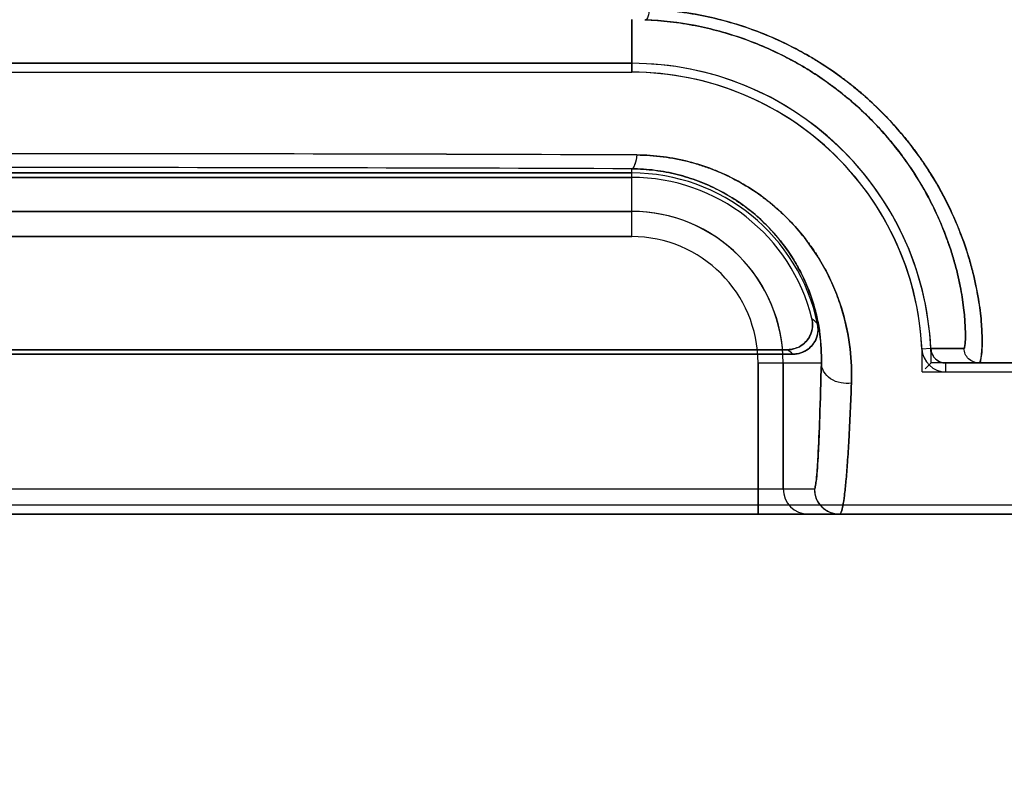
# Model space of a CAD drawing. Header units: millimetres. Extents: x 0 to 297, y 0 to 210.
# Tile 327 of 446: x 240.045 to 240.221, y 157.397 to 157.532. Entities that reach past the tile are written whole.
import ezdxf

# ---------------------------------------------------------------- set-up
doc = ezdxf.new("R2010")
doc.units = ezdxf.units.MM
doc.header["$LTSCALE"] = 16.335
doc.layers.get('0').update_dxf_attribs({"linetype": 'CONTINUOUS'})
for name, color, linetype in [('AXES_REF', 7, 'CONTINUOUS'), ('INTFCLR_1', 7, 'CONTINUOUS'), ('INTFCLR_72935', 7, 'CONTINUOUS')]:
    doc.layers.add(name, color=color, linetype=linetype)

msp = doc.modelspace()

# ---------------------------------------------------------------- linework, layer by layer
at = {"color": 7, "linetype": 'Continuous'}
for radius in [8.7262453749, 8.7255, 8.6696226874]:
    msp.add_circle((241.415033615, 154.4105885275), radius, dxfattribs=at)
msp.add_arc((241.415033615, 154.4105885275), 8.64, 278.2771290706, 261.7228709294, dxfattribs=at)
at = {"layer": 'AXES_REF', "color": 9, "linetype": 'Continuous'}
msp.add_circle((241.415033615, 154.4105885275), 5.3357191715, dxfattribs=at)
msp.add_arc((241.415033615, 154.4105885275), 7.9600610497, 94.4118118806, 85.5881881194, dxfattribs=at)
at = {"layer": 'INTFCLR_1', "color": 9, "linetype": 'Continuous'}
for p, q in [((240.1547819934, 157.5225216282), (240.1547819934, 157.5319638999)), ((240.1547819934, 157.4931536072), (240.1547819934, 157.5052652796)), ((240.1547819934, 157.4976529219), (239.9387819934, 157.4976529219)), ((239.9387819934, 157.4931536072), (240.1547819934, 157.4931536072)), ((240.2082530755, 157.4731461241), (240.2066679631, 157.4730699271)), ((240.2082530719, 157.473146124), (240.214179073, 157.4731584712)), ((240.1773598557, 157.4705757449), (240.1773598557, 157.4435757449)), ((240.1773598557, 157.4705757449), (240.1886822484, 157.4705757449)), ((240.1818591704, 157.4480757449), (240.1818591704, 157.4705757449)), ((240.210950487, 157.4689888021), (240.2109503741, 157.4705757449)), ((240.426178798, 157.4705757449), (240.2109503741, 157.4705757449)), ((239.9061333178, 157.4480757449), (240.187430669, 157.4480757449)), ((240.4261780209, 157.4435757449), (239.6673859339, 157.4435757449))]:
    msp.add_line(p, q, dxfattribs=at)
at = {"layer": 'INTFCLR_1', "color": 6, "linetype": 'Continuous'}
for p, q in [((240.1547819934, 157.524108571), (239.9387819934, 157.524108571)), ((239.9387819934, 157.5225216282), (240.1547819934, 157.5225216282)), ((239.9387819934, 157.5045216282), (240.1547819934, 157.5045216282)), ((240.1547819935, 157.5037342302), (239.9387819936, 157.5037342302)), ((239.9109383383, 157.4729500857), (240.1826256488, 157.4729500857)), ((240.1836129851, 157.4721626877), (239.9099510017, 157.4721626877)), ((240.2109504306, 157.4689888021), (240.4360319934, 157.4689888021)), ((240.426178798, 157.4451626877), (239.6673851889, 157.4451626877))]:
    msp.add_line(p, q, dxfattribs=at)
for centre, radius, start, end in [((240.1547819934, 157.4705757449), 0.0535328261, 2.752115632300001, 90.00000002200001), ((240.1547819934, 157.4705757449), 0.0519458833, 2.7521172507, 89.99999981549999), ((240.1547819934, 157.4705757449), 0.0339458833, 11.8889150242, 89.9999997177), ((240.1547819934, 157.4705757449), 0.0331584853, 13.835236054, 89.9999998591), ((240.210950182, 157.4732759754), 0.004287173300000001, 182.7547671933, 270.0040800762), ((240.210950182, 157.4732759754), 0.0027002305, 182.7555718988, 270.0040764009)]:
    msp.add_arc(centre, radius, start, end, dxfattribs=at)
at = {"layer": 'INTFCLR_1', "color": 9, "linetype": 'Continuous'}
for centre, radius, start, end in [((240.0466745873, 131.2576342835), 26.2503226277, 89.76206584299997, 90.23746647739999), ((240.0467823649, 130.6339043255), 26.8715781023, 89.76972176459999, 90.23027982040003), ((240.1547819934, 157.4705757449), 0.027077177, 0, 89.9999999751), ((240.1547819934, 157.4705757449), 0.0225778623, 359.9999999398, 89.99999975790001), ((240.1289378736, 157.4141439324), 0.0866663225, 47.04018103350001, 47.95594694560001), ((240.1367631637, 157.4144293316), 0.0743508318, 50.94114727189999, 51.9143403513), ((240.1863588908, 157.4480754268), 0.0044997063, 179.9959491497, 269.9948331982), ((240.1919303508, 157.4480753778), 0.004499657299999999, 179.9953249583, 269.9964844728)]:
    msp.add_arc(centre, radius, start, end, dxfattribs=at)
for points, knots in [([(240.1579798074, 157.5337967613), (240.1579239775, 157.5333343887), (240.1578211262, 157.5327536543), (240.1574809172, 157.5319087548), (240.1572550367, 157.5319027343)], [0, 0, 0, 0, 0.6733216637, 1, 1, 1, 1]), ([(240.2168761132, 157.4705757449), (240.2169878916, 157.4705757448), (240.2171705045, 157.4710414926), (240.2172877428, 157.4717500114), (240.2174106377, 157.4731015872), (240.2174309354, 157.4746149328), (240.2173857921, 157.476291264), (240.2172265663, 157.4787105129), (240.2167840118, 157.4822420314), (240.2159894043, 157.4860586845), (240.2151848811, 157.4889696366), (240.2146175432, 157.490775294), (240.2136155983, 157.4937131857), (240.2117139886, 157.498299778), (240.2092726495, 157.5027624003), (240.2073363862, 157.5057761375), (240.2059012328, 157.5078700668), (240.2031270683, 157.5115451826), (240.1994907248, 157.5155182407), (240.1959249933, 157.5187253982), (240.1937250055, 157.5205126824), (240.1902442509, 157.5231480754), (240.1845737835, 157.5267112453), (240.1776998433, 157.5297683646), (240.1718680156, 157.5316292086), (240.1657985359, 157.5330800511), (240.1611182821, 157.5336523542), (240.1579798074, 157.5337967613)], [0, 0, 0, 0, 0.003486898, 0.0118306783, 0.0253686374, 0.044159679, 0.0596403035, 0.0775150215, 0.1198323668, 0.1705134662, 0.1989847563, 0.214011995, 0.2295496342, 0.2958092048, 0.3686035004, 0.3878602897, 0.4075449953, 0.4477792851, 0.5314286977, 0.5750165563, 0.597294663, 0.6198308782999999, 0.7111959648, 0.8054560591, 0.8536503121, 0.9019924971, 1, 1, 1, 1]), ([(240.214179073, 157.4731584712), (240.2142693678, 157.4731603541), (240.2143217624, 157.4736360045), (240.2144164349, 157.474234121), (240.2144364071, 157.4755147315), (240.2144097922, 157.4769073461), (240.2143141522, 157.4784663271), (240.2141028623, 157.4807127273), (240.2136119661, 157.4839942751), (240.2127985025, 157.487538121), (240.2119959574, 157.4902409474), (240.2114349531, 157.4919178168), (240.2104481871, 157.4946489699), (240.2085926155, 157.4989135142), (240.206235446, 157.503057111), (240.204373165, 157.5058553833), (240.2029929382, 157.5078017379), (240.2003270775, 157.511220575), (240.1968441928, 157.5149126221), (240.1934382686, 157.5178905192), (240.1913369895, 157.5195511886), (240.1880091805, 157.5220032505), (240.1825925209, 157.525317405), (240.1760422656, 157.5281567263), (240.1704864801, 157.5298861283), (240.1647014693, 157.5312356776), (240.1602443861, 157.5317679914), (240.1572550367, 157.5319027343)], [0, 0, 0, 0, 0.0029919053, 0.0110777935, 0.0243792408, 0.0429042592, 0.058192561, 0.07586276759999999, 0.1177336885, 0.1679505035, 0.1961907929, 0.2111044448, 0.2265222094, 0.2923864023, 0.3648838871, 0.384083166, 0.4037307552, 0.4439154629, 0.5276324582, 0.5713409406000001, 0.5937027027, 0.616339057, 0.7082652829, 0.8033325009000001, 0.8520081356, 0.9008693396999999, 1, 1, 1, 1]), ([(240.1556848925, 157.5077304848), (240.1556457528, 157.5074010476), (240.1555264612, 157.506682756), (240.1553348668, 157.5058657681), (240.1549687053, 157.5052792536), (240.1547819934, 157.5052652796)], [0, 0, 0, 0, 0.3686700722, 0.7919314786, 1, 1, 1, 1]), ([(240.1940663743, 157.4669763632), (240.1941453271, 157.4690073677), (240.193976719, 157.4732424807), (240.1929140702, 157.4785447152), (240.1916524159, 157.482294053), (240.190747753, 157.4844934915), (240.1891607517, 157.4878864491), (240.1867818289, 157.4917170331), (240.1838342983, 157.4951877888), (240.1819264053, 157.497111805), (240.1787985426, 157.4999450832), (240.1752269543, 157.5023783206), (240.1713450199, 157.5043022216), (240.1685833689, 157.5054644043), (240.1649675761, 157.5066337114), (240.1611937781, 157.5073602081), (240.1580785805, 157.5076719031), (240.1564869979, 157.5077288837), (240.1556848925, 157.5077304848)], [0, 0, 0, 0, 0.0977077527, 0.2028363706, 0.2587347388, 0.2876544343, 0.317117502, 0.4387813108, 0.5027649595, 0.5357085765, 0.568963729, 0.7056218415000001, 0.7412693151, 0.7771963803, 0.8495710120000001, 0.9235103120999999, 0.9614412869, 1, 1, 1, 1]), ([(240.1886822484, 157.4705757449), (240.1887298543, 157.4723018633), (240.188548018, 157.4759055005), (240.1875758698, 157.4804101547), (240.1864484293, 157.4835949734), (240.1856415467, 157.4854641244), (240.1842302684, 157.488358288), (240.1821205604, 157.4916203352), (240.1795255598, 157.4945696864), (240.1778450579, 157.4962068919), (240.1750845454, 157.4986271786), (240.1719439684, 157.5007028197), (240.1685350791, 157.5023348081), (240.1661086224, 157.5033309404), (240.1629297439, 157.5043246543), (240.1596176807, 157.504947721), (240.1568828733, 157.505212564), (240.1554859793, 157.5052620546), (240.1547819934, 157.5052652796)], [0, 0, 0, 0, 0.0959594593, 0.1995928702, 0.2548412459, 0.2834842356, 0.3126854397, 0.4337578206, 0.4977028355, 0.5307025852, 0.5640660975, 0.7017044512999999, 0.7377296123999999, 0.7740631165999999, 0.8473851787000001, 0.9223847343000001, 0.9608780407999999, 1, 1, 1, 1]), ([(240.2168761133, 157.4705757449), (240.216205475, 157.4705757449), (240.2148113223, 157.4711191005), (240.2142082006, 157.472488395), (240.214179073, 157.4731584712)], [0, 0, 0, 0, 0.4999736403, 1, 1, 1, 1]), ([(240.1886822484, 157.4705757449), (240.188602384, 157.4673123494), (240.1884754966, 157.4627570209), (240.1882791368, 157.4576379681), (240.1881696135, 157.4552825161), (240.1880726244, 157.4533839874), (240.1879423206, 157.4515139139), (240.1878185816, 157.4496340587), (240.1876261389, 157.4487758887), (240.1875610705, 157.4480770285), (240.187430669, 157.4480757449)], [0, 0, 0, 0, 0.433822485, 0.6057424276, 0.6805165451, 0.7475306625, 0.8573118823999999, 0.9353819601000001, 0.9826693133, 1, 1, 1, 1]), ([(240.1940663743, 157.4669763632), (240.193452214, 157.4668811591), (240.1921365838, 157.4669025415), (240.1903205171, 157.4676060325), (240.1890117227, 157.4689263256), (240.1886886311, 157.4700626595), (240.1886822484, 157.4705757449)], [0, 0, 0, 0, 0.2575068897, 0.5335811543, 0.787394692, 1, 1, 1, 1]), ([(240.1919300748, 157.4435757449), (240.1920882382, 157.4435757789), (240.1923529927, 157.4442269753), (240.1925723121, 157.4452213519), (240.1928566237, 157.4471316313), (240.1930537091, 157.4490979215), (240.1932227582, 157.451069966), (240.1934055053, 157.4535203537), (240.1937327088, 157.4588421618), (240.193936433, 157.4635815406), (240.1940663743, 157.4669763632)], [0, 0, 0, 0, 0.0200957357, 0.0681862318, 0.1464023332, 0.2559464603, 0.3227422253, 0.3972360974, 0.5683490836, 1, 1, 1, 1])]:
    msp.add_open_spline(points, degree=3, knots=knots, dxfattribs=at)
at = {"layer": 'INTFCLR_1', "color": 6, "linetype": 'Continuous'}
for points, knots in [([(240.1826256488, 157.4729500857), (240.183118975, 157.4729500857), (240.1841103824, 157.4731136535), (240.1854295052, 157.4738234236), (240.1864442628, 157.4749217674), (240.1871493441, 157.4765087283), (240.1871537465, 157.4777932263), (240.186978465, 157.4785049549)], [0, 0, 0, 0, 0.1831398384, 0.3651953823, 0.546521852, 0.727886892, 1, 1, 1, 1]), ([(240.1879996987, 157.4775691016), (240.1880992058, 157.4770964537), (240.1881475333, 157.4761114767), (240.1877412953, 157.4746955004), (240.1869071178, 157.4734815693), (240.1855449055, 157.4724594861), (240.1843272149, 157.4721626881), (240.1836129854, 157.4721626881)], [0, 0, 0, 0, 0.1827103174, 0.3654384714, 0.5479257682, 0.7298247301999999, 1, 1, 1, 1])]:
    msp.add_open_spline(points, degree=3, knots=knots, dxfattribs=at)
at = {"layer": 'INTFCLR_72935', "color": 9, "linetype": 'Continuous'}
for p, q in [((240.1547819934, 157.5319638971), (240.1547819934, 157.5225216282)), ((240.1547819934, 157.4931536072), (240.1547819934, 157.5052652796)), ((239.9387819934, 157.4976529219), (240.1547819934, 157.4976529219)), ((240.1547819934, 157.4931536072), (239.9387819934, 157.4931536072)), ((240.214179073, 157.4731584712), (240.2082530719, 157.473146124)), ((240.1773598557, 157.4435757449), (240.1773598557, 157.4705757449)), ((240.1773598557, 157.4705757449), (240.1886822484, 157.4705757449)), ((240.1818591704, 157.4705757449), (240.1818591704, 157.4480757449)), ((240.2109503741, 157.4705757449), (240.426178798, 157.4705757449)), ((239.9061333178, 157.4480757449), (240.187430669, 157.4480757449)), ((239.667385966, 157.4435757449), (240.426178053, 157.4435757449))]:
    msp.add_line(p, q, dxfattribs=at)
at = {"layer": 'INTFCLR_72935', "color": 6, "linetype": 'Continuous'}
for p, q in [((239.9387819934, 157.524108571), (240.1547819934, 157.524108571)), ((239.9387819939, 157.5225216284), (240.1547819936, 157.5225216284)), ((240.1547819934, 157.5045216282), (239.9387819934, 157.5045216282)), ((239.9387819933, 157.5037342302), (240.1547819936, 157.5037342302)), ((240.1826256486, 157.4729500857), (239.9109383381, 157.4729500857)), ((239.9099510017, 157.4721626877), (240.1836129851, 157.4721626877)), ((240.2083148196, 157.4705757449), (240.2072400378, 157.4695117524)), ((240.2109503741, 157.4705757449), (240.2083148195, 157.4705757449)), ((240.206703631, 157.4689888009), (240.4360319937, 157.4689888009)), ((240.4261787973, 157.4451626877), (239.6673851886, 157.4451626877))]:
    msp.add_line(p, q, dxfattribs=at)
for radius, start, end in [(0.0535328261, 0, 90.0000000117), (0.0519458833, 358.2493445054, 89.99999981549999), (0.0339458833, 11.8889150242, 89.9999997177), (0.0331584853, 13.8352360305, 89.9999997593)]:
    msp.add_arc((240.1547819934, 157.4705757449), radius, start, end, dxfattribs=at)
at = {"layer": 'INTFCLR_72935', "color": 9, "linetype": 'Continuous'}
for centre, radius, start, end in [((240.0467815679, 131.2347381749), 26.2732198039, 89.76250458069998, 90.2374935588), ((240.0467816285, 130.6344433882), 26.8710390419, 89.76971557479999, 90.2302828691), ((240.1547819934, 157.4705757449), 0.0270771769, 0, 90.0000000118), ((240.1547819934, 157.4705757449), 0.0225778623, 359.9999999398, 89.99999975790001), ((240.1289380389, 157.4141441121), 0.0866660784, 47.0401800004, 47.9559484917), ((240.1367631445, 157.414429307), 0.074350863, 50.9411477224, 51.9143403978), ((240.1863588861, 157.4480754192), 0.0044996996, 179.9958530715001, 269.9948930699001), ((240.1919303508, 157.4480753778), 0.004499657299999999, 179.9953248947, 269.9953244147)]:
    msp.add_arc(centre, radius, start, end, dxfattribs=at)
for points, knots in [([(240.1578386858, 157.5338030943), (240.1594368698, 157.5337329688), (240.1618272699, 157.5335362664), (240.1649842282, 157.5330918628), (240.1695892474, 157.5322632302), (240.1762598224, 157.5304063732), (240.1825455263, 157.5276143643), (240.1864821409, 157.5254206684), (240.1890095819, 157.5238939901), (240.1931596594, 157.5210773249), (240.1985001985, 157.5165960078), (240.2026637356, 157.5120537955), (240.2051119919, 157.5089156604), (240.206613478, 157.506862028), (240.2089530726, 157.5033435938), (240.2116995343, 157.4983276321), (240.2137923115, 157.4932928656), (240.2150454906, 157.4894681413), (240.2159856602, 157.4860753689), (240.2167791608, 157.4822643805), (240.217223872, 157.4787407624), (240.2173840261, 157.4763224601), (240.2174269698, 157.4748186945), (240.2174155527, 157.473559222), (240.2173501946, 157.4722712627), (240.2172341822, 157.4714656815), (240.2170555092, 157.4705757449), (240.2168761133, 157.4705757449)], [0, 0, 0, 0, 0.0498334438, 0.07461969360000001, 0.0992938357, 0.1955685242, 0.2894475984, 0.3127362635, 0.3359388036, 0.3814094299, 0.4688644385, 0.5524318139, 0.5727823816, 0.5928418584, 0.6316672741, 0.7043361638, 0.7705893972, 0.8011954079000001, 0.8296713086, 0.8802261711, 0.9223182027, 0.9401504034, 0.9557748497, 0.9690128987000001, 0.9798390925, 0.9944115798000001, 1, 1, 1, 1]), ([(240.1571206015, 157.5319086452), (240.1586430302, 157.531843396), (240.1609200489, 157.5316599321), (240.1639280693, 157.5312462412), (240.1683139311, 157.5304756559), (240.1746662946, 157.528751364), (240.1806633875, 157.5261540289), (240.1844230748, 157.5241140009), (240.1868336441, 157.5226944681), (240.1907914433, 157.5200787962), (240.1958924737, 157.5159174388), (240.1998842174, 157.5116921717), (240.2022357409, 157.5087729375), (240.203678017, 157.5068655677), (240.2059262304, 157.5035983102), (240.208579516, 157.4989397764), (240.2106190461, 157.4942587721), (240.2118579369, 157.4907045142), (240.212794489, 157.4875535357), (240.2136077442, 157.4840150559), (240.214099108, 157.4807408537), (240.2143119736, 157.4784951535), (240.2144091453, 157.476926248), (240.214436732, 157.4755220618), (240.2144162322, 157.4742343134), (240.2143219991, 157.4736350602), (240.2142691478, 157.4731603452), (240.214179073, 157.4731584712)], [0, 0, 0, 0, 0.0504049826, 0.0754701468, 0.1004172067, 0.1976821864, 0.2923554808, 0.3158069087, 0.3391571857, 0.3848705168, 0.4726183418, 0.5562450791, 0.5765755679, 0.5966022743, 0.6353305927, 0.7076952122, 0.7735465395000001, 0.8039159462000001, 0.8321593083, 0.8822452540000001, 0.9238886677, 0.9415162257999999, 0.9569439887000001, 0.9756228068, 0.9889540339, 0.9970198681, 1, 1, 1, 1]), ([(240.1556857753, 157.5077321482), (240.1556141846, 157.5071295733), (240.155489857, 157.5063696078), (240.1550696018, 157.5052868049), (240.1547819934, 157.5052652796)], [0, 0, 0, 0, 0.6778322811, 1, 1, 1, 1]), ([(240.1556857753, 157.5077321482), (240.1572620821, 157.5077255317), (240.1603781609, 157.5075177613), (240.1641932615, 157.5067840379), (240.1671314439, 157.5059365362), (240.1699574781, 157.504934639), (240.173309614, 157.5034025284), (240.176425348, 157.5015214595), (240.1787383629, 157.4998453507), (240.1819259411, 157.4972581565), (240.1847321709, 157.494290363), (240.1870783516, 157.4910674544), (240.1884700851, 157.4889430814), (240.1905379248, 157.4852317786), (240.1920625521, 157.481320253), (240.1929631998, 157.4779517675), (240.1934436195, 157.4757916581), (240.1940200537, 157.4721508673), (240.1941433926, 157.4690136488), (240.1940660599, 157.4669757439)], [0, 0, 0, 0, 0.07576554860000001, 0.1496535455, 0.1862589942, 0.222667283, 0.2936951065, 0.3629842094, 0.3972150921, 0.4309196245, 0.5602806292, 0.5916889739, 0.6225159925, 0.6822898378, 0.795654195, 0.8229722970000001, 0.8498699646, 0.9019779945, 1, 1, 1, 1]), ([(240.1547819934, 157.5052652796), (240.1561658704, 157.5052589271), (240.1589005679, 157.5050804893), (240.1622509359, 157.5044537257), (240.1648327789, 157.5037300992), (240.167314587, 157.5028757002), (240.170259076, 157.5015701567), (240.1730010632, 157.4999659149), (240.1750380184, 157.4985362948), (240.1778378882, 157.4963366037), (240.1803127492, 157.4938103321), (240.1823903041, 157.4910597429), (240.183620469, 157.4892523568), (240.1854499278, 157.4860997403), (240.1868121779, 157.4827698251), (240.1876258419, 157.4799008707), (240.1880620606, 157.4780647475), (240.1885945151, 157.4749742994), (240.1887299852, 157.4723074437), (240.1886822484, 157.4705757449)], [0, 0, 0, 0, 0.0768945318, 0.1518411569, 0.1889359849, 0.2258041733, 0.2976116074, 0.3674940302, 0.4019450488, 0.4358167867, 0.5653104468, 0.5966266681, 0.6273338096, 0.6867317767, 0.7989198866, 0.8259012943, 0.852415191, 0.9037433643, 1, 1, 1, 1]), ([(240.2168761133, 157.4705757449), (240.216205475, 157.4705757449), (240.2148113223, 157.4711191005), (240.2142082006, 157.472488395), (240.214179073, 157.4731584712)], [0, 0, 0, 0, 0.4999736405, 1, 1, 1, 1]), ([(240.187430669, 157.4480757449), (240.1875612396, 157.4480768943), (240.1876260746, 157.4487808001), (240.1877657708, 157.4493650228), (240.1878510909, 157.4503546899), (240.1879720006, 157.4517588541), (240.1881848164, 157.4552804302), (240.188445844, 157.4617061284), (240.188602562, 157.4673185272), (240.1886822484, 157.4705757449)], [0, 0, 0, 0, 0.0173530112, 0.0648907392, 0.1003173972, 0.1436562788, 0.2544703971, 0.5669985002, 1, 1, 1, 1]), ([(240.1940660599, 157.4669757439), (240.1934519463, 157.4668805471), (240.1921363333, 157.4669022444), (240.1903205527, 157.4676061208), (240.1890117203, 157.4689263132), (240.1886886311, 157.4700626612), (240.1886822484, 157.4705757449)], [0, 0, 0, 0, 0.257493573, 0.5335701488, 0.7873901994, 1, 1, 1, 1]), ([(240.1940660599, 157.4669757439), (240.1939374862, 157.4635875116), (240.1937319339, 157.4588573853), (240.1933759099, 157.4530338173), (240.193115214, 157.4497118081), (240.1928596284, 157.4471567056), (240.1925736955, 157.4452309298), (240.1923545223, 157.4442293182), (240.1920883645, 157.4435757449), (240.1919299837, 157.4435757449)], [0, 0, 0, 0, 0.4308180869, 0.6011902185, 0.7420543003, 0.8526084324, 0.9315336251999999, 0.9798761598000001, 1, 1, 1, 1])]:
    msp.add_open_spline(points, degree=3, knots=knots, dxfattribs=at)
at = {"layer": 'INTFCLR_72935', "color": 6, "linetype": 'Continuous'}
for points, knots in [([(240.186978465, 157.4785049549), (240.1870964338, 157.4780259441), (240.1871746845, 157.4770241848), (240.1868009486, 157.4755736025), (240.1859771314, 157.4743256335), (240.1846048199, 157.4732615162), (240.1833586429, 157.4729500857), (240.1826256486, 157.4729500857)], [0, 0, 0, 0, 0.1831388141, 0.3651957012, 0.546523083, 0.7278870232, 1, 1, 1, 1]), ([(240.1836129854, 157.4721626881), (240.1840959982, 157.4721626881), (240.1850698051, 157.4723183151), (240.1863717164, 157.4730075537), (240.1873877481, 157.4740739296), (240.1881072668, 157.4756174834), (240.18814684, 157.4768701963), (240.1879996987, 157.4775691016)], [0, 0, 0, 0, 0.182711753, 0.3654392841, 0.5479261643, 0.7298259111, 1, 1, 1, 1])]:
    msp.add_open_spline(points, degree=3, knots=knots, dxfattribs=at)
for points in [[(240.2082530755, 157.4731461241), (240.2082773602, 157.4726409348), (240.2083828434, 157.4720611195), (240.2087488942, 157.4717121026)], [(240.209086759, 157.4713217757), (240.209453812, 157.4709718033), (240.2099319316, 157.47062458), (240.210439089, 157.4706245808)]]:
    msp.add_open_spline(points, degree=3, dxfattribs=at)

doc.saveas('drawing.dxf')
